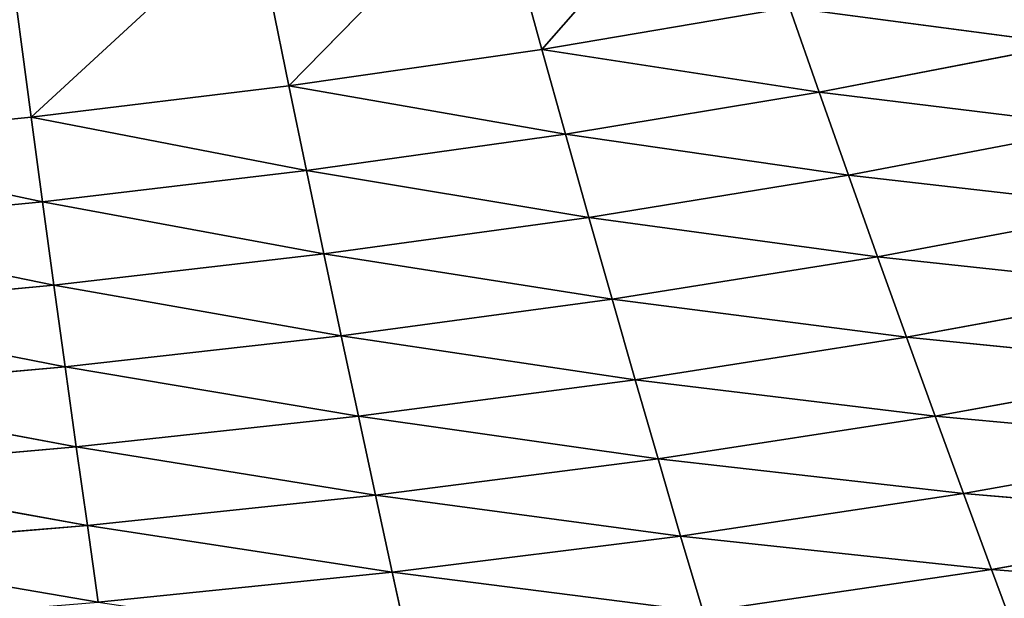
# Model space of a CAD drawing. Extents: x 0 to 500, y 0 to 390.
# Tile 543 of 656: x 265 to 297, y 49 to 68. Entities that reach past the tile are written whole.
import ezdxf

# ---------------------------------------------------------------- set-up
doc = ezdxf.new("R2010")
doc.units = 0
doc.header["$LTSCALE"] = 25.4
doc.layers.get('0').update_dxf_attribs({"linetype": 'CONTINUOUS'})

# ---------------------------------------------------------------- blocks, each defined once
blk = doc.blocks.new('ATLANTA505_-_S_STL')
at = {"color": 0}
for p, q in [((296.965, 53.595, 339.904), (297.87, 55.539, 342.328)), ((296.965, 53.595, 339.904), (297.87, 55.539, 342.328)), ((296.965, 53.595, 339.904), (307.251, 55.146, 340.717)), ((296.965, 53.595, 339.904), (307.251, 55.146, 340.717)), ((277.967, 54.39, 342.462), (277.423, 52.52, 339.997)), ((277.967, 54.39, 342.462), (277.423, 52.52, 339.997)), ((287.561, 53.989, 341.29), (277.423, 52.52, 339.997)), ((287.561, 53.989, 341.29), (277.423, 52.52, 339.997)), ((287.561, 53.989, 341.29), (286.83, 52.128, 338.817)), ((287.561, 53.989, 341.29), (286.83, 52.128, 338.817)), ((296.965, 53.595, 339.904), (287.561, 53.989, 341.29)), ((296.965, 53.595, 339.904), (287.561, 53.989, 341.29)), ((296.965, 53.595, 339.904), (286.83, 52.128, 338.817)), ((296.965, 53.595, 339.904), (286.83, 52.128, 338.817)), ((296.965, 53.595, 339.904), (296.05, 51.743, 337.429)), ((296.965, 53.595, 339.904), (296.05, 51.743, 337.429)), ((306.167, 53.21, 338.295), (296.965, 53.595, 339.904)), ((306.167, 53.21, 338.295), (296.965, 53.595, 339.904)), ((306.167, 53.21, 338.295), (296.05, 51.743, 337.429)), ((306.167, 53.21, 338.295), (296.05, 51.743, 337.429)), ((257.92, 51.52, 339.272), (267.838, 52.919, 340.976)), ((257.92, 51.52, 339.272), (267.838, 52.919, 340.976)), ((267.482, 51.126, 338.47), (267.838, 52.919, 340.976)), ((267.482, 51.126, 338.47), (267.838, 52.919, 340.976)), ((267.838, 52.919, 340.976), (277.423, 52.52, 339.997)), ((267.838, 52.919, 340.976), (277.423, 52.52, 339.997)), ((267.482, 51.126, 338.47), (277.423, 52.52, 339.997)), ((267.482, 51.126, 338.47), (277.423, 52.52, 339.997)), ((276.875, 50.737, 337.479), (277.423, 52.52, 339.997)), ((276.875, 50.737, 337.479), (277.423, 52.52, 339.997)), ((277.423, 52.52, 339.997), (286.83, 52.128, 338.817)), ((277.423, 52.52, 339.997), (286.83, 52.128, 338.817)), ((276.875, 50.737, 337.479), (286.83, 52.128, 338.817)), ((276.875, 50.737, 337.479), (286.83, 52.128, 338.817)), ((286.091, 50.355, 336.293), (286.83, 52.128, 338.817)), ((286.091, 50.355, 336.293), (286.83, 52.128, 338.817)), ((286.83, 52.128, 338.817), (296.05, 51.743, 337.429)), ((286.83, 52.128, 338.817), (296.05, 51.743, 337.429)), ((286.091, 50.355, 336.293), (296.05, 51.743, 337.429)), ((286.091, 50.355, 336.293), (296.05, 51.743, 337.429)), ((295.125, 49.982, 334.904), (296.05, 51.743, 337.429)), ((295.125, 49.982, 334.904), (296.05, 51.743, 337.429)), ((296.05, 51.743, 337.429), (305.071, 51.368, 335.824)), ((296.05, 51.743, 337.429), (305.071, 51.368, 335.824)), ((267.482, 51.126, 338.47), (257.92, 51.52, 339.272)), ((267.482, 51.126, 338.47), (257.92, 51.52, 339.272)), ((267.482, 51.126, 338.47), (257.758, 49.8, 336.728)), ((267.482, 51.126, 338.47), (257.758, 49.8, 336.728)), ((267.482, 51.126, 338.47), (267.122, 49.417, 335.91)), ((267.482, 51.126, 338.47), (267.122, 49.417, 335.91)), ((276.875, 50.737, 337.479), (267.482, 51.126, 338.47)), ((276.875, 50.737, 337.479), (267.482, 51.126, 338.47)), ((295.125, 49.982, 334.904), (305.071, 51.368, 335.824)), ((295.125, 49.982, 334.904), (305.071, 51.368, 335.824)), ((276.875, 50.737, 337.479), (267.122, 49.417, 335.91)), ((276.875, 50.737, 337.479), (267.122, 49.417, 335.91)), ((276.875, 50.737, 337.479), (276.32, 49.041, 334.909)), ((276.875, 50.737, 337.479), (276.32, 49.041, 334.909)), ((286.091, 50.355, 336.293), (276.875, 50.737, 337.479)), ((286.091, 50.355, 336.293), (276.875, 50.737, 337.479)), ((286.091, 50.355, 336.293), (276.32, 49.041, 334.909)), ((286.091, 50.355, 336.293), (276.32, 49.041, 334.909)), ((286.091, 50.355, 336.293), (285.346, 48.672, 333.718)), ((286.091, 50.355, 336.293), (285.346, 48.672, 333.718)), ((295.125, 49.982, 334.904), (286.091, 50.355, 336.293)), ((295.125, 49.982, 334.904), (286.091, 50.355, 336.293)), ((257.758, 49.8, 336.728), (267.122, 49.417, 335.91)), ((257.758, 49.8, 336.728), (267.122, 49.417, 335.91)), ((295.125, 49.982, 334.904), (285.346, 48.672, 333.718)), ((295.125, 49.982, 334.904), (285.346, 48.672, 333.718)), ((295.125, 49.982, 334.904), (294.192, 48.311, 332.331)), ((295.125, 49.982, 334.904), (294.192, 48.311, 332.331)), ((303.965, 49.618, 333.305), (295.125, 49.982, 334.904)), ((303.965, 49.618, 333.305), (295.125, 49.982, 334.904)), ((303.965, 49.618, 333.305), (294.192, 48.311, 332.331)), ((303.965, 49.618, 333.305), (294.192, 48.311, 332.331)), ((257.594, 48.163, 334.128), (267.122, 49.417, 335.91)), ((257.594, 48.163, 334.128), (267.122, 49.417, 335.91)), ((266.759, 47.793, 333.297), (267.122, 49.417, 335.91)), ((266.759, 47.793, 333.297), (267.122, 49.417, 335.91)), ((267.122, 49.417, 335.91), (276.32, 49.041, 334.909)), ((267.122, 49.417, 335.91), (276.32, 49.041, 334.909)), ((266.759, 47.793, 333.297), (276.32, 49.041, 334.909)), ((266.759, 47.793, 333.297), (276.32, 49.041, 334.909)), ((275.761, 47.43, 332.288), (276.32, 49.041, 334.909)), ((275.761, 47.43, 332.288), (276.32, 49.041, 334.909)), ((276.32, 49.041, 334.909), (285.346, 48.672, 333.718)), ((276.32, 49.041, 334.909), (285.346, 48.672, 333.718)), ((275.761, 47.43, 332.288), (285.346, 48.672, 333.718)), ((275.761, 47.43, 332.288), (285.346, 48.672, 333.718)), ((284.594, 47.075, 331.095), (285.346, 48.672, 333.718)), ((284.594, 47.075, 331.095), (285.346, 48.672, 333.718)), ((285.346, 48.672, 333.718), (294.192, 48.311, 332.331)), ((285.346, 48.672, 333.718), (294.192, 48.311, 332.331)), ((266.759, 47.793, 333.297), (257.594, 48.163, 334.128)), ((266.759, 47.793, 333.297), (257.594, 48.163, 334.128)), ((284.594, 47.075, 331.095), (294.192, 48.311, 332.331)), ((284.594, 47.075, 331.095), (294.192, 48.311, 332.331)), ((293.25, 46.728, 329.711), (294.192, 48.311, 332.331)), ((293.25, 46.728, 329.711), (294.192, 48.311, 332.331)), ((294.192, 48.311, 332.331), (302.847, 47.96, 330.739)), ((294.192, 48.311, 332.331), (302.847, 47.96, 330.739)), ((293.25, 46.728, 329.711), (302.847, 47.96, 330.739)), ((293.25, 46.728, 329.711), (302.847, 47.96, 330.739)), ((257.429, 46.606, 331.475), (266.759, 47.793, 333.297)), ((257.429, 46.606, 331.475), (266.759, 47.793, 333.297)), ((266.393, 46.251, 330.632), (266.759, 47.793, 333.297)), ((266.393, 46.251, 330.632), (266.759, 47.793, 333.297)), ((275.761, 47.43, 332.288), (266.759, 47.793, 333.297)), ((275.761, 47.43, 332.288), (266.759, 47.793, 333.297)), ((266.393, 46.251, 330.632), (275.761, 47.43, 332.288)), ((266.393, 46.251, 330.632), (275.761, 47.43, 332.288)), ((275.197, 45.903, 329.617), (275.761, 47.43, 332.288)), ((275.197, 45.903, 329.617), (275.761, 47.43, 332.288)), ((284.594, 47.075, 331.095), (275.761, 47.43, 332.288)), ((284.594, 47.075, 331.095), (275.761, 47.43, 332.288)), ((275.197, 45.903, 329.617), (284.594, 47.075, 331.095)), ((275.197, 45.903, 329.617), (284.594, 47.075, 331.095)), ((283.835, 45.563, 328.424), (284.594, 47.075, 331.095)), ((283.835, 45.563, 328.424), (284.594, 47.075, 331.095)), ((293.25, 46.728, 329.711), (284.594, 47.075, 331.095)), ((293.25, 46.728, 329.711), (284.594, 47.075, 331.095)), ((257.429, 46.606, 331.475), (266.393, 46.251, 330.632)), ((257.429, 46.606, 331.475), (266.393, 46.251, 330.632)), ((283.835, 45.563, 328.424), (293.25, 46.728, 329.711)), ((283.835, 45.563, 328.424), (293.25, 46.728, 329.711)), ((292.301, 45.231, 327.045), (293.25, 46.728, 329.711)), ((292.301, 45.231, 327.045), (293.25, 46.728, 329.711)), ((301.72, 46.391, 328.128), (293.25, 46.728, 329.711)), ((301.72, 46.391, 328.128), (293.25, 46.728, 329.711)), ((257.262, 45.127, 328.77), (266.393, 46.251, 330.632)), ((257.262, 45.127, 328.77), (266.393, 46.251, 330.632)), ((266.393, 46.251, 330.632), (266.024, 44.788, 327.917)), ((266.393, 46.251, 330.632), (266.024, 44.788, 327.917)), ((266.393, 46.251, 330.632), (275.197, 45.903, 329.617)), ((266.393, 46.251, 330.632), (275.197, 45.903, 329.617)), ((292.301, 45.231, 327.045), (301.72, 46.391, 328.128)), ((292.301, 45.231, 327.045), (301.72, 46.391, 328.128)), ((275.197, 45.903, 329.617), (266.024, 44.788, 327.917)), ((275.197, 45.903, 329.617), (266.024, 44.788, 327.917)), ((274.629, 44.456, 326.899), (275.197, 45.903, 329.617)), ((274.629, 44.456, 326.899), (275.197, 45.903, 329.617)), ((275.197, 45.903, 329.617), (283.835, 45.563, 328.424)), ((275.197, 45.903, 329.617), (283.835, 45.563, 328.424)), ((274.629, 44.456, 326.899), (283.835, 45.563, 328.424)), ((274.629, 44.456, 326.899), (283.835, 45.563, 328.424)), ((283.835, 45.563, 328.424), (283.071, 44.132, 325.707)), ((283.835, 45.563, 328.424), (283.071, 44.132, 325.707)), ((283.835, 45.563, 328.424), (292.301, 45.231, 327.045)), ((283.835, 45.563, 328.424), (292.301, 45.231, 327.045)), ((257.262, 45.127, 328.77), (266.024, 44.788, 327.917)), ((257.262, 45.127, 328.77), (266.024, 44.788, 327.917)), ((292.301, 45.231, 327.045), (283.071, 44.132, 325.707)), ((292.301, 45.231, 327.045), (283.071, 44.132, 325.707)), ((291.344, 43.816, 324.336), (292.301, 45.231, 327.045)), ((291.344, 43.816, 324.336), (292.301, 45.231, 327.045)), ((292.301, 45.231, 327.045), (300.584, 44.908, 325.473)), ((292.301, 45.231, 327.045), (300.584, 44.908, 325.473)), ((257.095, 43.723, 326.014), (266.024, 44.788, 327.917)), ((257.095, 43.723, 326.014), (266.024, 44.788, 327.917)), ((266.024, 44.788, 327.917), (265.652, 43.401, 325.154)), ((266.024, 44.788, 327.917), (265.652, 43.401, 325.154)), ((274.629, 44.456, 326.899), (266.024, 44.788, 327.917)), ((274.629, 44.456, 326.899), (266.024, 44.788, 327.917)), ((291.344, 43.816, 324.336), (300.584, 44.908, 325.473)), ((291.344, 43.816, 324.336), (300.584, 44.908, 325.473)), ((274.629, 44.456, 326.899), (265.652, 43.401, 325.154)), ((274.629, 44.456, 326.899), (265.652, 43.401, 325.154)), ((274.056, 43.086, 324.134), (274.629, 44.456, 326.899)), ((274.056, 43.086, 324.134), (274.629, 44.456, 326.899)), ((274.629, 44.456, 326.899), (283.071, 44.132, 325.707)), ((274.629, 44.456, 326.899), (283.071, 44.132, 325.707)), ((274.056, 43.086, 324.134), (283.071, 44.132, 325.707)), ((274.056, 43.086, 324.134), (283.071, 44.132, 325.707)), ((283.071, 44.132, 325.707), (282.301, 42.778, 322.946)), ((283.071, 44.132, 325.707), (282.301, 42.778, 322.946)), ((291.344, 43.816, 324.336), (283.071, 44.132, 325.707)), ((291.344, 43.816, 324.336), (283.071, 44.132, 325.707)), ((257.095, 43.723, 326.014), (265.652, 43.401, 325.154)), ((257.095, 43.723, 326.014), (265.652, 43.401, 325.154)), ((291.344, 43.816, 324.336), (282.301, 42.778, 322.946)), ((291.344, 43.816, 324.336), (282.301, 42.778, 322.946)), ((290.381, 42.479, 321.584), (291.344, 43.816, 324.336)), ((290.381, 42.479, 321.584), (291.344, 43.816, 324.336)), ((291.344, 43.816, 324.336), (299.44, 43.509, 322.777)), ((291.344, 43.816, 324.336), (299.44, 43.509, 322.777)), ((264.9, 40.847, 319.489), (265.652, 43.401, 325.154)), ((264.9, 40.847, 319.489), (265.652, 43.401, 325.154)), ((265.652, 43.401, 325.154), (272.898, 40.567, 318.472)), ((274.056, 43.086, 324.134), (265.652, 43.401, 325.154)), ((274.056, 43.086, 324.134), (265.652, 43.401, 325.154)), ((265.652, 43.401, 325.154), (272.898, 40.567, 318.472)), ((290.381, 42.479, 321.584), (299.44, 43.509, 322.777)), ((290.381, 42.479, 321.584), (299.44, 43.509, 322.777)), ((274.056, 43.086, 324.134), (272.898, 40.567, 318.472)), ((274.056, 43.086, 324.134), (272.898, 40.567, 318.472)), ((280.744, 40.294, 317.297), (274.056, 43.086, 324.134)), ((274.056, 43.086, 324.134), (282.301, 42.778, 322.946)), ((274.056, 43.086, 324.134), (282.301, 42.778, 322.946)), ((280.744, 40.294, 317.297), (274.056, 43.086, 324.134)), ((280.744, 40.294, 317.297), (282.301, 42.778, 322.946)), ((280.744, 40.294, 317.297), (282.301, 42.778, 322.946)), ((282.301, 42.778, 322.946), (288.433, 40.028, 315.959)), ((290.381, 42.479, 321.584), (282.301, 42.778, 322.946)), ((290.381, 42.479, 321.584), (282.301, 42.778, 322.946)), ((282.301, 42.778, 322.946), (288.433, 40.028, 315.959))]:
    blk.add_line(p, q, dxfattribs=at)
mesh = blk.add_polyface(dxfattribs=at)
corners = [(297.87, 55.539, 342.328), (296.965, 53.595, 339.904), (287.561, 53.989, 341.29)]
mesh.append_faces([[corners[k] for k in face] for face in [(0, 1, 2)]], dxfattribs={"color": 0})
mesh = blk.add_polyface(dxfattribs=at)
corners = [(297.87, 55.539, 342.328), (307.251, 55.146, 340.717), (296.965, 53.595, 339.904)]
mesh.append_faces([[corners[k] for k in face] for face in [(0, 1, 2)]], dxfattribs={"color": 0})
mesh = blk.add_polyface(dxfattribs=at)
corners = [(307.251, 55.146, 340.717), (306.167, 53.21, 338.295), (296.965, 53.595, 339.904)]
mesh.append_faces([[corners[k] for k in face] for face in [(0, 1, 2)]], dxfattribs={"color": 0})
mesh = blk.add_polyface(dxfattribs=at)
corners = [(277.967, 54.39, 342.462), (277.423, 52.52, 339.997), (267.838, 52.919, 340.976)]
mesh.append_faces([[corners[k] for k in face] for face in [(0, 1, 2)]], dxfattribs={"color": 0})
mesh = blk.add_polyface(dxfattribs=at)
corners = [(277.967, 54.39, 342.462), (287.561, 53.989, 341.29), (277.423, 52.52, 339.997)]
mesh.append_faces([[corners[k] for k in face] for face in [(0, 1, 2)]], dxfattribs={"color": 0})
mesh = blk.add_polyface(dxfattribs=at)
corners = [(287.561, 53.989, 341.29), (286.83, 52.128, 338.817), (277.423, 52.52, 339.997)]
mesh.append_faces([[corners[k] for k in face] for face in [(0, 1, 2)]], dxfattribs={"color": 0})
mesh = blk.add_polyface(dxfattribs=at)
corners = [(287.561, 53.989, 341.29), (296.965, 53.595, 339.904), (286.83, 52.128, 338.817)]
mesh.append_faces([[corners[k] for k in face] for face in [(0, 1, 2)]], dxfattribs={"color": 0})
mesh = blk.add_polyface(dxfattribs=at)
corners = [(258.08, 53.323, 341.761), (267.838, 52.919, 340.976), (257.92, 51.52, 339.272)]
mesh.append_faces([[corners[k] for k in face] for face in [(0, 1, 2)]], dxfattribs={"color": 0})
mesh = blk.add_polyface(dxfattribs=at)
corners = [(296.965, 53.595, 339.904), (296.05, 51.743, 337.429), (286.83, 52.128, 338.817)]
mesh.append_faces([[corners[k] for k in face] for face in [(0, 1, 2)]], dxfattribs={"color": 0})
mesh = blk.add_polyface(dxfattribs=at)
corners = [(296.965, 53.595, 339.904), (306.167, 53.21, 338.295), (296.05, 51.743, 337.429)]
mesh.append_faces([[corners[k] for k in face] for face in [(0, 1, 2)]], dxfattribs={"color": 0})
mesh = blk.add_polyface(dxfattribs=at)
corners = [(306.167, 53.21, 338.295), (305.071, 51.368, 335.824), (296.05, 51.743, 337.429)]
mesh.append_faces([[corners[k] for k in face] for face in [(0, 1, 2)]], dxfattribs={"color": 0})
mesh = blk.add_polyface(dxfattribs=at)
corners = [(267.838, 52.919, 340.976), (267.482, 51.126, 338.47), (257.92, 51.52, 339.272)]
mesh.append_faces([[corners[k] for k in face] for face in [(0, 1, 2)]], dxfattribs={"color": 0})
mesh = blk.add_polyface(dxfattribs=at)
corners = [(267.838, 52.919, 340.976), (277.423, 52.52, 339.997), (267.482, 51.126, 338.47)]
mesh.append_faces([[corners[k] for k in face] for face in [(0, 1, 2)]], dxfattribs={"color": 0})
mesh = blk.add_polyface(dxfattribs=at)
corners = [(277.423, 52.52, 339.997), (276.875, 50.737, 337.479), (267.482, 51.126, 338.47)]
mesh.append_faces([[corners[k] for k in face] for face in [(0, 1, 2)]], dxfattribs={"color": 0})
mesh = blk.add_polyface(dxfattribs=at)
corners = [(277.423, 52.52, 339.997), (286.83, 52.128, 338.817), (276.875, 50.737, 337.479)]
mesh.append_faces([[corners[k] for k in face] for face in [(0, 1, 2)]], dxfattribs={"color": 0})
mesh = blk.add_polyface(dxfattribs=at)
corners = [(286.83, 52.128, 338.817), (286.091, 50.355, 336.293), (276.875, 50.737, 337.479)]
mesh.append_faces([[corners[k] for k in face] for face in [(0, 1, 2)]], dxfattribs={"color": 0})
mesh = blk.add_polyface(dxfattribs=at)
corners = [(286.83, 52.128, 338.817), (296.05, 51.743, 337.429), (286.091, 50.355, 336.293)]
mesh.append_faces([[corners[k] for k in face] for face in [(0, 1, 2)]], dxfattribs={"color": 0})
mesh = blk.add_polyface(dxfattribs=at)
corners = [(296.05, 51.743, 337.429), (295.125, 49.982, 334.904), (286.091, 50.355, 336.293)]
mesh.append_faces([[corners[k] for k in face] for face in [(0, 1, 2)]], dxfattribs={"color": 0})
mesh = blk.add_polyface(dxfattribs=at)
corners = [(296.05, 51.743, 337.429), (305.071, 51.368, 335.824), (295.125, 49.982, 334.904)]
mesh.append_faces([[corners[k] for k in face] for face in [(0, 1, 2)]], dxfattribs={"color": 0})
mesh = blk.add_polyface(dxfattribs=at)
corners = [(257.92, 51.52, 339.272), (267.482, 51.126, 338.47), (257.758, 49.8, 336.728)]
mesh.append_faces([[corners[k] for k in face] for face in [(0, 1, 2)]], dxfattribs={"color": 0})
mesh = blk.add_polyface(dxfattribs=at)
corners = [(267.482, 51.126, 338.47), (267.122, 49.417, 335.91), (257.758, 49.8, 336.728)]
mesh.append_faces([[corners[k] for k in face] for face in [(0, 1, 2)]], dxfattribs={"color": 0})
mesh = blk.add_polyface(dxfattribs=at)
corners = [(267.482, 51.126, 338.47), (276.875, 50.737, 337.479), (267.122, 49.417, 335.91)]
mesh.append_faces([[corners[k] for k in face] for face in [(0, 1, 2)]], dxfattribs={"color": 0})
mesh = blk.add_polyface(dxfattribs=at)
corners = [(305.071, 51.368, 335.824), (303.965, 49.618, 333.305), (295.125, 49.982, 334.904)]
mesh.append_faces([[corners[k] for k in face] for face in [(0, 1, 2)]], dxfattribs={"color": 0})
mesh = blk.add_polyface(dxfattribs=at)
corners = [(276.875, 50.737, 337.479), (276.32, 49.041, 334.909), (267.122, 49.417, 335.91)]
mesh.append_faces([[corners[k] for k in face] for face in [(0, 1, 2)]], dxfattribs={"color": 0})
mesh = blk.add_polyface(dxfattribs=at)
corners = [(276.875, 50.737, 337.479), (286.091, 50.355, 336.293), (276.32, 49.041, 334.909)]
mesh.append_faces([[corners[k] for k in face] for face in [(0, 1, 2)]], dxfattribs={"color": 0})
mesh = blk.add_polyface(dxfattribs=at)
corners = [(286.091, 50.355, 336.293), (285.346, 48.672, 333.718), (276.32, 49.041, 334.909)]
mesh.append_faces([[corners[k] for k in face] for face in [(0, 1, 2)]], dxfattribs={"color": 0})
mesh = blk.add_polyface(dxfattribs=at)
corners = [(286.091, 50.355, 336.293), (295.125, 49.982, 334.904), (285.346, 48.672, 333.718)]
mesh.append_faces([[corners[k] for k in face] for face in [(0, 1, 2)]], dxfattribs={"color": 0})
mesh = blk.add_polyface(dxfattribs=at)
corners = [(257.758, 49.8, 336.728), (267.122, 49.417, 335.91), (257.594, 48.163, 334.128)]
mesh.append_faces([[corners[k] for k in face] for face in [(0, 1, 2)]], dxfattribs={"color": 0})
mesh = blk.add_polyface(dxfattribs=at)
corners = [(295.125, 49.982, 334.904), (294.192, 48.311, 332.331), (285.346, 48.672, 333.718)]
mesh.append_faces([[corners[k] for k in face] for face in [(0, 1, 2)]], dxfattribs={"color": 0})
mesh = blk.add_polyface(dxfattribs=at)
corners = [(295.125, 49.982, 334.904), (303.965, 49.618, 333.305), (294.192, 48.311, 332.331)]
mesh.append_faces([[corners[k] for k in face] for face in [(0, 1, 2)]], dxfattribs={"color": 0})
mesh = blk.add_polyface(dxfattribs=at)
corners = [(303.965, 49.618, 333.305), (302.847, 47.96, 330.739), (294.192, 48.311, 332.331)]
mesh.append_faces([[corners[k] for k in face] for face in [(0, 1, 2)]], dxfattribs={"color": 0})
mesh = blk.add_polyface(dxfattribs=at)
corners = [(267.122, 49.417, 335.91), (266.759, 47.793, 333.297), (257.594, 48.163, 334.128)]
mesh.append_faces([[corners[k] for k in face] for face in [(0, 1, 2)]], dxfattribs={"color": 0})
mesh = blk.add_polyface(dxfattribs=at)
corners = [(267.122, 49.417, 335.91), (276.32, 49.041, 334.909), (266.759, 47.793, 333.297)]
mesh.append_faces([[corners[k] for k in face] for face in [(0, 1, 2)]], dxfattribs={"color": 0})
mesh = blk.add_polyface(dxfattribs=at)
corners = [(276.32, 49.041, 334.909), (275.761, 47.43, 332.288), (266.759, 47.793, 333.297)]
mesh.append_faces([[corners[k] for k in face] for face in [(0, 1, 2)]], dxfattribs={"color": 0})
mesh = blk.add_polyface(dxfattribs=at)
corners = [(276.32, 49.041, 334.909), (285.346, 48.672, 333.718), (275.761, 47.43, 332.288)]
mesh.append_faces([[corners[k] for k in face] for face in [(0, 1, 2)]], dxfattribs={"color": 0})
mesh = blk.add_polyface(dxfattribs=at)
corners = [(285.346, 48.672, 333.718), (284.594, 47.075, 331.095), (275.761, 47.43, 332.288)]
mesh.append_faces([[corners[k] for k in face] for face in [(0, 1, 2)]], dxfattribs={"color": 0})
mesh = blk.add_polyface(dxfattribs=at)
corners = [(285.346, 48.672, 333.718), (294.192, 48.311, 332.331), (284.594, 47.075, 331.095)]
mesh.append_faces([[corners[k] for k in face] for face in [(0, 1, 2)]], dxfattribs={"color": 0})
mesh = blk.add_polyface(dxfattribs=at)
corners = [(257.594, 48.163, 334.128), (266.759, 47.793, 333.297), (257.429, 46.606, 331.475)]
mesh.append_faces([[corners[k] for k in face] for face in [(0, 1, 2)]], dxfattribs={"color": 0})
mesh = blk.add_polyface(dxfattribs=at)
corners = [(294.192, 48.311, 332.331), (293.25, 46.728, 329.711), (284.594, 47.075, 331.095)]
mesh.append_faces([[corners[k] for k in face] for face in [(0, 1, 2)]], dxfattribs={"color": 0})
mesh = blk.add_polyface(dxfattribs=at)
corners = [(294.192, 48.311, 332.331), (302.847, 47.96, 330.739), (293.25, 46.728, 329.711)]
mesh.append_faces([[corners[k] for k in face] for face in [(0, 1, 2)]], dxfattribs={"color": 0})
mesh = blk.add_polyface(dxfattribs=at)
corners = [(302.847, 47.96, 330.739), (301.72, 46.391, 328.128), (293.25, 46.728, 329.711)]
mesh.append_faces([[corners[k] for k in face] for face in [(0, 1, 2)]], dxfattribs={"color": 0})
mesh = blk.add_polyface(dxfattribs=at)
corners = [(266.759, 47.793, 333.297), (266.393, 46.251, 330.632), (257.429, 46.606, 331.475)]
mesh.append_faces([[corners[k] for k in face] for face in [(0, 1, 2)]], dxfattribs={"color": 0})
mesh = blk.add_polyface(dxfattribs=at)
corners = [(266.759, 47.793, 333.297), (275.761, 47.43, 332.288), (266.393, 46.251, 330.632)]
mesh.append_faces([[corners[k] for k in face] for face in [(0, 1, 2)]], dxfattribs={"color": 0})
mesh = blk.add_polyface(dxfattribs=at)
corners = [(275.761, 47.43, 332.288), (275.197, 45.903, 329.617), (266.393, 46.251, 330.632)]
mesh.append_faces([[corners[k] for k in face] for face in [(0, 1, 2)]], dxfattribs={"color": 0})
mesh = blk.add_polyface(dxfattribs=at)
corners = [(275.761, 47.43, 332.288), (284.594, 47.075, 331.095), (275.197, 45.903, 329.617)]
mesh.append_faces([[corners[k] for k in face] for face in [(0, 1, 2)]], dxfattribs={"color": 0})
mesh = blk.add_polyface(dxfattribs=at)
corners = [(284.594, 47.075, 331.095), (283.835, 45.563, 328.424), (275.197, 45.903, 329.617)]
mesh.append_faces([[corners[k] for k in face] for face in [(0, 1, 2)]], dxfattribs={"color": 0})
mesh = blk.add_polyface(dxfattribs=at)
corners = [(284.594, 47.075, 331.095), (293.25, 46.728, 329.711), (283.835, 45.563, 328.424)]
mesh.append_faces([[corners[k] for k in face] for face in [(0, 1, 2)]], dxfattribs={"color": 0})
mesh = blk.add_polyface(dxfattribs=at)
corners = [(257.429, 46.606, 331.475), (266.393, 46.251, 330.632), (257.262, 45.127, 328.77)]
mesh.append_faces([[corners[k] for k in face] for face in [(0, 1, 2)]], dxfattribs={"color": 0})
mesh = blk.add_polyface(dxfattribs=at)
corners = [(293.25, 46.728, 329.711), (292.301, 45.231, 327.045), (283.835, 45.563, 328.424)]
mesh.append_faces([[corners[k] for k in face] for face in [(0, 1, 2)]], dxfattribs={"color": 0})
mesh = blk.add_polyface(dxfattribs=at)
corners = [(293.25, 46.728, 329.711), (301.72, 46.391, 328.128), (292.301, 45.231, 327.045)]
mesh.append_faces([[corners[k] for k in face] for face in [(0, 1, 2)]], dxfattribs={"color": 0})
mesh = blk.add_polyface(dxfattribs=at)
corners = [(266.393, 46.251, 330.632), (266.024, 44.788, 327.917), (257.262, 45.127, 328.77)]
mesh.append_faces([[corners[k] for k in face] for face in [(0, 1, 2)]], dxfattribs={"color": 0})
mesh = blk.add_polyface(dxfattribs=at)
corners = [(266.393, 46.251, 330.632), (275.197, 45.903, 329.617), (266.024, 44.788, 327.917)]
mesh.append_faces([[corners[k] for k in face] for face in [(0, 1, 2)]], dxfattribs={"color": 0})
mesh = blk.add_polyface(dxfattribs=at)
corners = [(301.72, 46.391, 328.128), (300.584, 44.908, 325.473), (292.301, 45.231, 327.045)]
mesh.append_faces([[corners[k] for k in face] for face in [(0, 1, 2)]], dxfattribs={"color": 0})
mesh = blk.add_polyface(dxfattribs=at)
corners = [(275.197, 45.903, 329.617), (274.629, 44.456, 326.899), (266.024, 44.788, 327.917)]
mesh.append_faces([[corners[k] for k in face] for face in [(0, 1, 2)]], dxfattribs={"color": 0})
mesh = blk.add_polyface(dxfattribs=at)
corners = [(275.197, 45.903, 329.617), (283.835, 45.563, 328.424), (274.629, 44.456, 326.899)]
mesh.append_faces([[corners[k] for k in face] for face in [(0, 1, 2)]], dxfattribs={"color": 0})
mesh = blk.add_polyface(dxfattribs=at)
corners = [(283.835, 45.563, 328.424), (283.071, 44.132, 325.707), (274.629, 44.456, 326.899)]
mesh.append_faces([[corners[k] for k in face] for face in [(0, 1, 2)]], dxfattribs={"color": 0})
mesh = blk.add_polyface(dxfattribs=at)
corners = [(283.835, 45.563, 328.424), (292.301, 45.231, 327.045), (283.071, 44.132, 325.707)]
mesh.append_faces([[corners[k] for k in face] for face in [(0, 1, 2)]], dxfattribs={"color": 0})
mesh = blk.add_polyface(dxfattribs=at)
corners = [(257.262, 45.127, 328.77), (266.024, 44.788, 327.917), (257.095, 43.723, 326.014)]
mesh.append_faces([[corners[k] for k in face] for face in [(0, 1, 2)]], dxfattribs={"color": 0})
mesh = blk.add_polyface(dxfattribs=at)
corners = [(292.301, 45.231, 327.045), (291.344, 43.816, 324.336), (283.071, 44.132, 325.707)]
mesh.append_faces([[corners[k] for k in face] for face in [(0, 1, 2)]], dxfattribs={"color": 0})
mesh = blk.add_polyface(dxfattribs=at)
corners = [(292.301, 45.231, 327.045), (300.584, 44.908, 325.473), (291.344, 43.816, 324.336)]
mesh.append_faces([[corners[k] for k in face] for face in [(0, 1, 2)]], dxfattribs={"color": 0})
mesh = blk.add_polyface(dxfattribs=at)
corners = [(266.024, 44.788, 327.917), (265.652, 43.401, 325.154), (257.095, 43.723, 326.014)]
mesh.append_faces([[corners[k] for k in face] for face in [(0, 1, 2)]], dxfattribs={"color": 0})
mesh = blk.add_polyface(dxfattribs=at)
corners = [(266.024, 44.788, 327.917), (274.629, 44.456, 326.899), (265.652, 43.401, 325.154)]
mesh.append_faces([[corners[k] for k in face] for face in [(0, 1, 2)]], dxfattribs={"color": 0})
mesh = blk.add_polyface(dxfattribs=at)
corners = [(300.584, 44.908, 325.473), (299.44, 43.509, 322.777), (291.344, 43.816, 324.336)]
mesh.append_faces([[corners[k] for k in face] for face in [(0, 1, 2)]], dxfattribs={"color": 0})
mesh = blk.add_polyface(dxfattribs=at)
corners = [(274.629, 44.456, 326.899), (274.056, 43.086, 324.134), (265.652, 43.401, 325.154)]
mesh.append_faces([[corners[k] for k in face] for face in [(0, 1, 2)]], dxfattribs={"color": 0})
mesh = blk.add_polyface(dxfattribs=at)
corners = [(274.629, 44.456, 326.899), (283.071, 44.132, 325.707), (274.056, 43.086, 324.134)]
mesh.append_faces([[corners[k] for k in face] for face in [(0, 1, 2)]], dxfattribs={"color": 0})
mesh = blk.add_polyface(dxfattribs=at)
corners = [(283.071, 44.132, 325.707), (282.301, 42.778, 322.946), (274.056, 43.086, 324.134)]
mesh.append_faces([[corners[k] for k in face] for face in [(0, 1, 2)]], dxfattribs={"color": 0})
mesh = blk.add_polyface(dxfattribs=at)
corners = [(283.071, 44.132, 325.707), (291.344, 43.816, 324.336), (282.301, 42.778, 322.946)]
mesh.append_faces([[corners[k] for k in face] for face in [(0, 1, 2)]], dxfattribs={"color": 0})
mesh = blk.add_polyface(dxfattribs=at)
corners = [(257.095, 43.723, 326.014), (265.652, 43.401, 325.154), (264.9, 40.847, 319.489)]
mesh.append_faces([[corners[k] for k in face] for face in [(0, 1, 2)]], dxfattribs={"color": 0})
mesh = blk.add_polyface(dxfattribs=at)
corners = [(291.344, 43.816, 324.336), (290.381, 42.479, 321.584), (282.301, 42.778, 322.946)]
mesh.append_faces([[corners[k] for k in face] for face in [(0, 1, 2)]], dxfattribs={"color": 0})
mesh = blk.add_polyface(dxfattribs=at)
corners = [(291.344, 43.816, 324.336), (299.44, 43.509, 322.777), (290.381, 42.479, 321.584)]
mesh.append_faces([[corners[k] for k in face] for face in [(0, 1, 2)]], dxfattribs={"color": 0})
mesh = blk.add_polyface(dxfattribs=at)
corners = [(265.652, 43.401, 325.154), (272.898, 40.567, 318.472), (264.9, 40.847, 319.489)]
mesh.append_faces([[corners[k] for k in face] for face in [(0, 1, 2)]], dxfattribs={"color": 0})
mesh = blk.add_polyface(dxfattribs=at)
corners = [(265.652, 43.401, 325.154), (274.056, 43.086, 324.134), (272.898, 40.567, 318.472)]
mesh.append_faces([[corners[k] for k in face] for face in [(0, 1, 2)]], dxfattribs={"color": 0})
mesh = blk.add_polyface(dxfattribs=at)
corners = [(299.44, 43.509, 322.777), (298.286, 42.188, 320.04), (290.381, 42.479, 321.584)]
mesh.append_faces([[corners[k] for k in face] for face in [(0, 1, 2)]], dxfattribs={"color": 0})
mesh = blk.add_polyface(dxfattribs=at)
corners = [(274.056, 43.086, 324.134), (280.744, 40.294, 317.297), (272.898, 40.567, 318.472)]
mesh.append_faces([[corners[k] for k in face] for face in [(0, 1, 2)]], dxfattribs={"color": 0})
mesh = blk.add_polyface(dxfattribs=at)
corners = [(274.056, 43.086, 324.134), (282.301, 42.778, 322.946), (280.744, 40.294, 317.297)]
mesh.append_faces([[corners[k] for k in face] for face in [(0, 1, 2)]], dxfattribs={"color": 0})
mesh = blk.add_polyface(dxfattribs=at)
corners = [(282.301, 42.778, 322.946), (288.433, 40.028, 315.959), (280.744, 40.294, 317.297)]
mesh.append_faces([[corners[k] for k in face] for face in [(0, 1, 2)]], dxfattribs={"color": 0})
mesh = blk.add_polyface(dxfattribs=at)
corners = [(282.301, 42.778, 322.946), (290.381, 42.479, 321.584), (288.433, 40.028, 315.959)]
mesh.append_faces([[corners[k] for k in face] for face in [(0, 1, 2)]], dxfattribs={"color": 0})

msp = doc.modelspace()

# ---------------------------------------------------------------- block references
at = {"color": 254, "extrusion": (0, -1, 1.11022e-16)}
msp.add_blockref('ATLANTA505_-_S_STL', (-0.149, -0.01, -389.852), dxfattribs=at)

doc.saveas('drawing.dxf')
